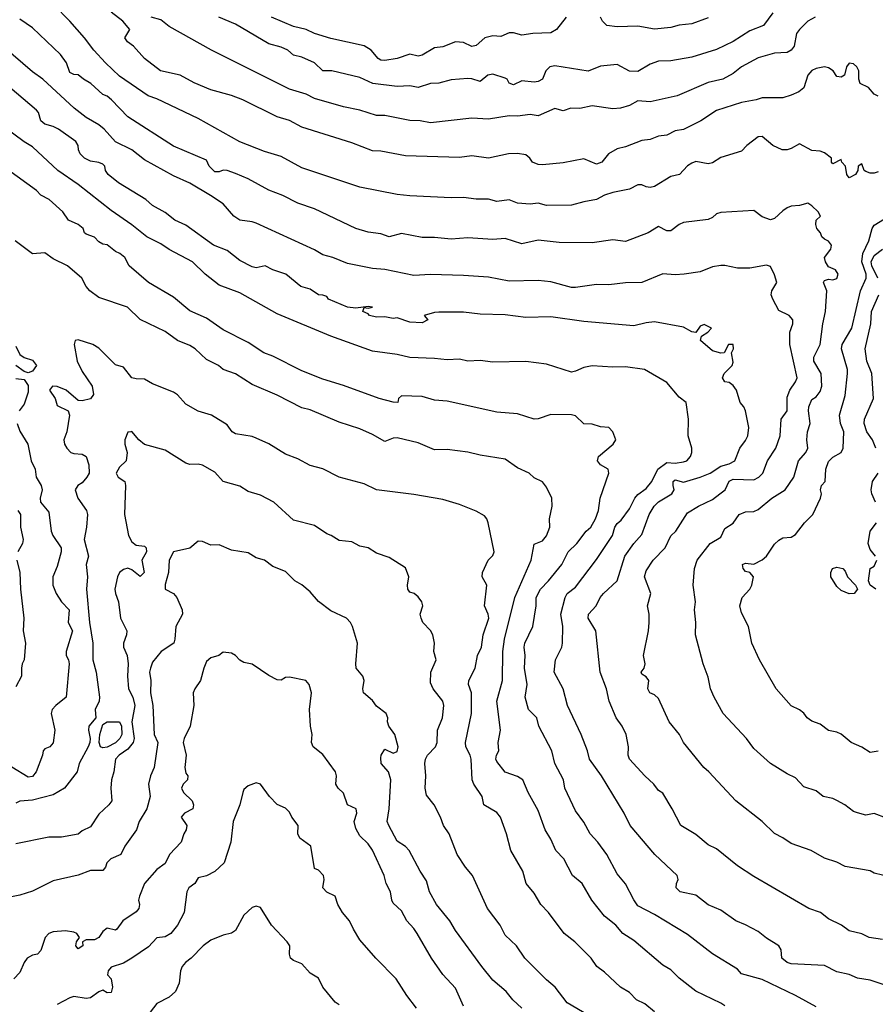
# Model space of a CAD drawing. Header units: metres. Extents: x -46681 to -43747, y -240911 to -237677.
# Tile 771 of 1056: x -45410 to -45306, y -238378 to -238259. Entities that reach past the tile are written whole.
import ezdxf

# ---------------------------------------------------------------- set-up
doc = ezdxf.new("R2010")
doc.units = ezdxf.units.M
doc.layers.add('CONTOUR_INDEX', color=1, linetype='Continuous')
doc.layers.add('CONTOUR_INTER', color=3, linetype='Continuous')

msp = doc.modelspace()

# ---------------------------------------------------------------- linework, layer by layer
at = {"layer": 'CONTOUR_INDEX'}
for points, elevation in [([(-45343.72, -238258.52), (-45344.9, -238260.02), (-45345.6, -238260.43), (-45347.77, -238260.52), (-45349.1, -238260.7), (-45350.1, -238260.41), (-45350.6, -238260.41), (-45351.6, -238260.85), (-45352.6, -238260.79), (-45353.54, -238261.02), (-45354.6, -238261.96), (-45355.1, -238262.05), (-45356.1, -238261.58), (-45357.1, -238261.52), (-45358.6, -238262.1), (-45359.6, -238262.24), (-45361.1, -238263.12), (-45361.6, -238263.23), (-45362.6, -238263.01), (-45364.1, -238263.5), (-45365.6, -238263.77), (-45366.1, -238263.71), (-45366.41, -238263.52), (-45367.25, -238262.52), (-45368.1, -238261.97), (-45372.1, -238261.12), (-45374.1, -238260.52), (-45375.1, -238260.01), (-45376.6, -238259.67), (-45379.27, -238258.52)], 85), ([(-45326.6, -238258.6), (-45328.6, -238259.32), (-45330.1, -238259.48), (-45331.1, -238259.79), (-45333.1, -238259.99), (-45335.1, -238259.62), (-45337.6, -238259.7), (-45338.85, -238259.52), (-45339.34, -238259.02), (-45339.61, -238258.52)], 85), ([(-45305.1, -238355.13), (-45306.6, -238354.57), (-45307.6, -238354.78), (-45308.6, -238354.5), (-45309.1, -238354.31), (-45310.13, -238353.52), (-45311.1, -238352.98), (-45311.6, -238352.74), (-45312.74, -238352.52), (-45313.6, -238351.84), (-45315.1, -238351.34), (-45316.1, -238350.26), (-45317.1, -238349.78), (-45319.09, -238348.52), (-45321.1, -238346.72), (-45321.98, -238345.52), (-45324.79, -238342.52), (-45325.9, -238340.52), (-45326.32, -238339.52), (-45326.6, -238338.11), (-45327.21, -238336.52), (-45328.14, -238333.02), (-45328.11, -238331.52), (-45328.26, -238330.02), (-45328.16, -238329.02), (-45328.44, -238327.02), (-45328.25, -238325.02), (-45327.95, -238324.02), (-45326.36, -238322.02), (-45325.1, -238321.23), (-45324.6, -238320.19), (-45323.6, -238319.54), (-45322.87, -238318.52), (-45322.1, -238318.19), (-45321.1, -238318.14), (-45320.6, -238317.89), (-45318.94, -238316.52), (-45317.33, -238315.52), (-45316.29, -238314.02), (-45315.72, -238312.02), (-45314.83, -238311.02), (-45314.6, -238310.52), (-45314.71, -238309.52), (-45314.62, -238308.52), (-45314.33, -238307.52), (-45314.52, -238306.02), (-45314.46, -238305.52), (-45314.1, -238304.65), (-45313.6, -238304.31), (-45313.1, -238303.69), (-45312.93, -238303.02), (-45312.98, -238301.52), (-45313.89, -238300.02), (-45313.87, -238299.52), (-45313.11, -238298.02), (-45312.8, -238295.52), (-45312.45, -238294.02), (-45312.31, -238291.52), (-45312.7, -238290.52), (-45312.6, -238290.29), (-45312.1, -238290.13), (-45311.6, -238290.22), (-45311.1, -238290.05), (-45310.94, -238289.52), (-45311.25, -238289.02), (-45312.1, -238288.65), (-45312.46, -238288.02), (-45312.61, -238287.52), (-45311.82, -238286.52), (-45311.74, -238286.02), (-45312.1, -238285.55), (-45312.6, -238285.32), (-45312.9, -238285.02), (-45313.09, -238284.52), (-45313.53, -238284.02), (-45313.65, -238283.52), (-45313.6, -238283.02), (-45313.08, -238282.52), (-45313.35, -238282.02), (-45314.1, -238281.29), (-45314.6, -238280.96), (-45315.6, -238281.23), (-45316.6, -238281.34), (-45317.1, -238281.53), (-45317.6, -238281.89), (-45318.6, -238282.82), (-45319.1, -238282.97), (-45320.1, -238282.6), (-45321.1, -238281.86), (-45325.1, -238282.08), (-45325.6, -238282.23), (-45326.1, -238282.69), (-45326.6, -238282.95), (-45329.6, -238283.3), (-45330.1, -238283.53), (-45331.1, -238284.3), (-45331.6, -238284.31), (-45332.6, -238283.78), (-45333.87, -238284.52), (-45336.6, -238285.57), (-45338.1, -238285.38), (-45340.6, -238285.73), (-45344.6, -238285.71), (-45347.1, -238285.41), (-45349.1, -238285.86), (-45351.1, -238285.24), (-45352.6, -238285.33), (-45355.6, -238285.13), (-45357.6, -238285.29), (-45359.6, -238285.09), (-45361.1, -238285.12), (-45363.6, -238284.64), (-45365.1, -238285.02), (-45366.1, -238284.66), (-45367.6, -238284.47), (-45369.1, -238284.02), (-45374.1, -238281.63), (-45376.1, -238280.97), (-45377.89, -238280.02), (-45379.6, -238279.4), (-45382.08, -238278.02), (-45383.6, -238277.39), (-45384.6, -238277.02), (-45385.1, -238276.99), (-45385.6, -238277.19), (-45386.1, -238277.2), (-45386.77, -238276.52), (-45387.1, -238275.78), (-45391.1, -238274.07), (-45396.6, -238270.55), (-45398.55, -238268.52), (-45399.1, -238268.07), (-45399.6, -238267.87), (-45401.04, -238266.52), (-45401.93, -238266.02), (-45402.6, -238265.47), (-45403.1, -238265.45), (-45403.6, -238265.19), (-45404, -238264.02), (-45404.7, -238263.02), (-45408.1, -238259.81), (-45409.6, -238258.79)], 80), ([(-45324.6, -238377.77), (-45325.1, -238377.42), (-45328.1, -238375.99), (-45330.1, -238374.44), (-45331.1, -238373.41), (-45332.1, -238372.85), (-45335.6, -238369.88), (-45336.91, -238369.02), (-45337.74, -238368.02), (-45339.1, -238366.96), (-45340.65, -238365.02), (-45341.83, -238363.02), (-45342.96, -238362.02), (-45344.01, -238360.02), (-45344.98, -238359.02), (-45345.6, -238357.65), (-45346.27, -238356.52), (-45347.1, -238354.2), (-45348.34, -238352.02), (-45348.97, -238350.52), (-45349.6, -238350.11), (-45351.1, -238349.57), (-45352.1, -238348.31), (-45352.23, -238348.02), (-45352.15, -238347.52), (-45351.85, -238347.02), (-45351.92, -238346.02), (-45351.65, -238344.52), (-45352.11, -238341.02), (-45351.41, -238338.52), (-45351.37, -238335.02), (-45351.18, -238333.52), (-45349.91, -238328.52), (-45347.97, -238324.02), (-45347.6, -238322.07), (-45346.6, -238321.69), (-45346.1, -238321.09), (-45345.7, -238320.02), (-45345.76, -238319.02), (-45345.42, -238317.52), (-45345.48, -238316.52), (-45346.1, -238315.23), (-45346.6, -238314.57), (-45347.6, -238314.1), (-45348.22, -238313.52), (-45349.6, -238312.87), (-45351.1, -238311.82), (-45354.1, -238311.37), (-45355.6, -238310.98), (-45358.1, -238310.67), (-45359.6, -238310.71), (-45361.6, -238309.85), (-45364.1, -238309.27), (-45364.6, -238309.29), (-45365.6, -238309.69), (-45367.1, -238308.84), (-45368.6, -238308.18), (-45371.1, -238307.39), (-45374.6, -238305.89), (-45375.6, -238305.66), (-45378.6, -238304.12), (-45381.6, -238302.83), (-45383.6, -238301.55), (-45385.09, -238301.02), (-45385.66, -238300.52), (-45387.1, -238299.81), (-45388.48, -238298.52), (-45389.1, -238298.13), (-45390.6, -238297.53), (-45392.1, -238296.42), (-45395.1, -238295.01), (-45396.63, -238293.52), (-45400.1, -238292.35), (-45401.17, -238291.52), (-45401.6, -238291.02), (-45402.14, -238290.02), (-45403.86, -238288.52), (-45405.6, -238287.69), (-45406.6, -238286.96), (-45408.1, -238287.09), (-45410.17, -238285.52)], 75), ([(-45410.1, -238298.2), (-45409.6, -238299.2), (-45409.1, -238299.57), (-45408.1, -238299.89), (-45407.62, -238300.52), (-45408.1, -238301.21), (-45408.6, -238301.42), (-45409.1, -238301.25), (-45410.1, -238300.52)], 75), ([(-45410.1, -238302.11), (-45409.1, -238302.24), (-45408.6, -238302.94), (-45408.6, -238303.75), (-45409.1, -238305.19), (-45409.69, -238306.02)], 75), ([(-45409.92, -238307.52), (-45409.6, -238308.45), (-45408.64, -238310.02), (-45408.25, -238312.02), (-45407.76, -238313.02), (-45407.64, -238314.02), (-45407.06, -238315.02), (-45406.93, -238315.52), (-45407.17, -238316.52), (-45407.13, -238317.02), (-45406.1, -238318.22), (-45405.83, -238320.52), (-45405.63, -238321.02), (-45404.63, -238322.52), (-45404.63, -238323.02), (-45405.1, -238324.78), (-45405.63, -238326.02), (-45405.65, -238327.02), (-45405.24, -238328.02), (-45404.61, -238329.02), (-45403.68, -238330.02), (-45403.77, -238331.52), (-45403.27, -238332.52), (-45404.03, -238335.02), (-45404.02, -238335.52), (-45403.74, -238336.02), (-45403.66, -238336.52), (-45404.03, -238340.52), (-45405.28, -238341.52), (-45405.7, -238342.02), (-45405.84, -238342.52), (-45405.39, -238344.52), (-45405.6, -238346.05), (-45405.99, -238346.52), (-45406.6, -238346.75), (-45406.81, -238347.02), (-45406.87, -238347.52), (-45407.66, -238349.52), (-45408.1, -238350.09), (-45408.6, -238350.19), (-45410.6, -238348.98)], 75), ([(-45361.77, -238378.02), (-45362.97, -238376.52), (-45364.22, -238374.52), (-45366.68, -238372.02), (-45368.6, -238369.78), (-45369.4, -238368.52), (-45369.85, -238367.52), (-45370.71, -238366.52), (-45371.27, -238365.52), (-45371.6, -238364.52), (-45372.6, -238364.05), (-45373.08, -238363.52), (-45372.9, -238362.52), (-45372.98, -238362.02), (-45373.6, -238361.41), (-45374.1, -238361.18), (-45374.53, -238358.52), (-45375.86, -238357.52), (-45376.1, -238357.02), (-45376.05, -238356.02), (-45376.8, -238355.02), (-45377.1, -238354.42), (-45377.6, -238353.9), (-45378.6, -238353.47), (-45379.53, -238352.52), (-45380.59, -238351.02), (-45381.1, -238350.88), (-45382.1, -238351.24), (-45382.6, -238351.68), (-45382.73, -238352.02), (-45383.07, -238353.52), (-45383.88, -238355.52), (-45384.17, -238358.02), (-45384.96, -238360.52), (-45386.1, -238361.54), (-45387.1, -238362.08), (-45388.1, -238362.33), (-45388.51, -238363.02), (-45389.22, -238363.52), (-45389.47, -238364.02), (-45389.79, -238366.52), (-45390.6, -238368.02), (-45391.39, -238369.02), (-45392.1, -238369.43), (-45393.1, -238369.55), (-45394.1, -238370.63), (-45396.1, -238372.02), (-45397.1, -238372.61), (-45398.6, -238373.09), (-45398.97, -238373.52), (-45399.03, -238374.02), (-45398.59, -238374.52), (-45398.44, -238375.52), (-45398.6, -238376.13), (-45399.1, -238376.2), (-45399.6, -238375.86), (-45400.1, -238376.06), (-45401.1, -238376.79), (-45401.6, -238376.88), (-45403.1, -238376.65), (-45403.6, -238376.78), (-45405.1, -238377.58)], 70)]:
    msp.add_lwpolyline(points, dxfattribs=dict(at, elevation=elevation))
at = {"layer": 'CONTOUR_INTER'}
for points, elevation in [([(-45306.1, -238277.18), (-45306.6, -238277.35), (-45307.1, -238277.33), (-45307.6, -238277.13), (-45307.8, -238277.02), (-45308.1, -238276.23), (-45308.55, -238276.52), (-45308.59, -238277.02), (-45308.85, -238277.52), (-45309.6, -238277.9), (-45309.9, -238277.52), (-45310.06, -238276.52), (-45310.5, -238276.02), (-45310.6, -238275.69), (-45311.6, -238276.2), (-45311.73, -238276.02), (-45311.76, -238275.52), (-45312.6, -238274.89), (-45313.1, -238274.69), (-45314.1, -238274.61), (-45315.6, -238273.79), (-45316.6, -238274.37), (-45317.1, -238274.54), (-45317.68, -238274.52), (-45318.8, -238274.02), (-45320.1, -238272.94), (-45320.6, -238272.97), (-45321.94, -238274.02), (-45322.6, -238274.69), (-45325.1, -238275.47), (-45326.1, -238276.08), (-45326.6, -238276.23), (-45328.1, -238275.92), (-45328.6, -238276.14), (-45329.1, -238276.48), (-45330.09, -238277.52), (-45331.1, -238277.76), (-45333.1, -238278.95), (-45333.6, -238279.07), (-45334.1, -238279.01), (-45334.6, -238278.75), (-45335.1, -238278.75), (-45336.1, -238279.28), (-45338.1, -238279.68), (-45339.1, -238280), (-45340.1, -238280.54), (-45341.6, -238280.79), (-45343.1, -238281.19), (-45346.1, -238281.26), (-45347.1, -238280.97), (-45348.1, -238281.1), (-45349.6, -238280.96), (-45350.6, -238280.58), (-45352.1, -238280.76), (-45353.1, -238280.49), (-45354.6, -238280.48), (-45356.1, -238280.26), (-45357.6, -238280.32), (-45362.6, -238280.08), (-45364.1, -238279.91), (-45368.6, -238279.03), (-45375.6, -238276.69), (-45378.1, -238275.33), (-45380.1, -238274.72), (-45383.1, -238273.55), (-45388.1, -238270.76), (-45393.1, -238268.39), (-45394.16, -238268.02), (-45397.6, -238265.63), (-45399.3, -238264.02), (-45400.71, -238262.52), (-45401.82, -238261.02), (-45403.57, -238259.02), (-45405.54, -238257.02)], 81), ([(-45306.1, -238268.07), (-45306.6, -238267.81), (-45307.3, -238267.02), (-45308.27, -238266.52), (-45308.47, -238266.02), (-45308.47, -238265.02), (-45308.7, -238264.52), (-45309.1, -238264.15), (-45309.6, -238264.07), (-45309.94, -238264.52), (-45310.19, -238265.52), (-45310.6, -238265.77), (-45311.1, -238265.7), (-45311.55, -238265.02), (-45312.1, -238264.66), (-45312.6, -238264.53), (-45313.6, -238264.74), (-45314.1, -238264.97), (-45314.58, -238265.52), (-45315.1, -238267.05), (-45315.69, -238267.52), (-45316.6, -238267.95), (-45317.6, -238268.25), (-45320.1, -238268.25), (-45320.83, -238268.52), (-45322.6, -238268.84), (-45325.6, -238269.78), (-45327.49, -238271.02), (-45329.6, -238272.07), (-45330.6, -238272.25), (-45331.6, -238272.75), (-45332.6, -238272.9), (-45333.6, -238273.27), (-45334.6, -238273.4), (-45336.6, -238274.18), (-45337.6, -238274.42), (-45338.62, -238275.02), (-45339.43, -238276.02), (-45340.1, -238276.26), (-45341.6, -238275.62), (-45344.1, -238276.09), (-45346.6, -238276.33), (-45347.1, -238276.28), (-45347.8, -238276.02), (-45348.12, -238275.52), (-45348.6, -238275.14), (-45349.6, -238274.96), (-45350.69, -238275.02), (-45353.1, -238275.55), (-45355.1, -238275.27), (-45356.6, -238275.46), (-45363.1, -238275.27), (-45366.1, -238274.68), (-45367.1, -238274.65), (-45369.6, -238273.7), (-45375.6, -238271.78), (-45377.1, -238270.98), (-45378.6, -238270.55), (-45382.72, -238268.52), (-45384.1, -238267.99), (-45386.6, -238267.29), (-45388.6, -238266.45), (-45390.28, -238265.52), (-45392.65, -238265.02), (-45394.57, -238263.52), (-45395.91, -238262.02), (-45396.62, -238261.52), (-45396.97, -238261.02), (-45396.37, -238260.02), (-45397.18, -238259.02), (-45398.6, -238257.91)], 82), ([(-45313.7, -238258.52), (-45314.6, -238259.02), (-45315.6, -238260.02), (-45315.97, -238260.52), (-45316.24, -238262.02), (-45316.59, -238262.52), (-45317.1, -238262.79), (-45318.6, -238262.86), (-45320.6, -238263.42), (-45322.6, -238264.54), (-45323.6, -238265.34), (-45324.86, -238266.02), (-45326.6, -238266.41), (-45330.35, -238268.02), (-45333.6, -238268.75), (-45335.1, -238268.61), (-45336.1, -238269.2), (-45337.19, -238269.52), (-45338.1, -238269.58), (-45340.6, -238269.21), (-45342.1, -238269.56), (-45343.19, -238269.52), (-45344.1, -238269.81), (-45345.1, -238269.55), (-45347.1, -238270.44), (-45348.1, -238270.29), (-45349.6, -238270.47), (-45350.6, -238270.42), (-45353.1, -238270.82), (-45355.1, -238270.7), (-45360.1, -238271.29), (-45361.36, -238271.02), (-45362.6, -238270.98), (-45365.6, -238270.4), (-45366.6, -238270.39), (-45368.6, -238269.73), (-45370.6, -238269.33), (-45374.1, -238268.36), (-45375.1, -238267.83), (-45377.1, -238267.23), (-45386.5, -238262.52), (-45391.6, -238259.67), (-45392.6, -238258.87), (-45393.76, -238258.52)], 83), ([(-45318.84, -238258.02), (-45319.94, -238259.52), (-45321.6, -238260.2), (-45323.6, -238261.48), (-45325.6, -238262.44), (-45328.6, -238263.34), (-45331.1, -238263.8), (-45332.6, -238263.85), (-45333.6, -238264.19), (-45335.1, -238265.07), (-45336.1, -238265.05), (-45337.6, -238264.26), (-45339.6, -238264.45), (-45341.1, -238265.04), (-45345.1, -238264.4), (-45345.71, -238264.52), (-45346.18, -238265.02), (-45346.58, -238266.02), (-45347.1, -238266.29), (-45347.6, -238266.36), (-45349.1, -238266.23), (-45350.1, -238266.71), (-45350.6, -238266.5), (-45350.87, -238266.02), (-45351.1, -238265.87), (-45352.6, -238265.4), (-45353.2, -238265.52), (-45354.1, -238266.3), (-45355.1, -238265.97), (-45355.6, -238265.94), (-45357.6, -238266.09), (-45359.1, -238266.5), (-45360.1, -238266.55), (-45361.6, -238267.02), (-45362.6, -238266.8), (-45364.1, -238266.91), (-45367.06, -238266.52), (-45368.6, -238265.81), (-45372, -238265.02), (-45373.1, -238265), (-45374.07, -238264.02), (-45375.6, -238263.35), (-45376.6, -238263.1), (-45377.31, -238262.52), (-45378.1, -238262.16), (-45379.6, -238261.75), (-45383.6, -238259.37), (-45385.64, -238258.52)], 84), ([(-45304.6, -238362.25), (-45306.6, -238361.74), (-45307.1, -238361.48), (-45310.1, -238360.94), (-45311.1, -238360.42), (-45312.6, -238359.96), (-45314.19, -238359.02), (-45316.6, -238358.2), (-45317.6, -238357.49), (-45318.6, -238356.98), (-45320.1, -238355.52), (-45323.29, -238353.02), (-45326.55, -238349.52), (-45327.15, -238349.02), (-45329.58, -238346.02), (-45330.07, -238345.02), (-45331.3, -238343.52), (-45332.6, -238340.69), (-45333.1, -238340.27), (-45333.64, -238340.02), (-45333.91, -238339.52), (-45333.76, -238338.52), (-45334.1, -238338.09), (-45334.6, -238337.78), (-45334.69, -238337.52), (-45334.33, -238337.02), (-45334.23, -238336.52), (-45334.41, -238335.52), (-45333.8, -238332.52), (-45333.73, -238331.52), (-45333.74, -238330.52), (-45333.93, -238329.52), (-45333.52, -238328.02), (-45334.31, -238326.02), (-45334.1, -238325.28), (-45333.23, -238324.02), (-45331.82, -238322.52), (-45331.1, -238321.07), (-45330.5, -238320.52), (-45329.1, -238318.32), (-45327.8, -238317.52), (-45326.1, -238316.7), (-45325.2, -238316.02), (-45324.58, -238315.52), (-45324.1, -238314.48), (-45323.6, -238314.26), (-45321.1, -238314.34), (-45320.5, -238314.02), (-45320.02, -238313.52), (-45319.48, -238312.02), (-45318.47, -238310.52), (-45317.95, -238309.02), (-45317.8, -238307.02), (-45317.11, -238306.02), (-45317.1, -238304.34), (-45316.76, -238303.52), (-45316.08, -238302.52), (-45315.9, -238302.02), (-45316.76, -238298.02), (-45316.76, -238296.52), (-45316.39, -238295.52), (-45316.4, -238295.02), (-45316.87, -238294.52), (-45318.1, -238293.89), (-45318.82, -238292.52), (-45319.01, -238292.02), (-45318.94, -238291.52), (-45318.33, -238290.52), (-45318.6, -238289.6), (-45319.1, -238288.61), (-45319.6, -238288.45), (-45321.6, -238288.82), (-45323.1, -238288.79), (-45324.6, -238288.46), (-45325.1, -238288.47), (-45326.1, -238288.62), (-45327.6, -238289.23), (-45329.51, -238289.52), (-45330.6, -238289.6), (-45332.1, -238289.5), (-45334.6, -238290.53), (-45336.6, -238290.55), (-45338.6, -238290.83), (-45340.1, -238290.78), (-45342.6, -238291.14), (-45343.1, -238291.12), (-45345.6, -238290.46), (-45347.1, -238290.28), (-45350.6, -238290.35), (-45353.1, -238289.9), (-45356.1, -238289.67), (-45360.1, -238289.57), (-45362.1, -238289.67), (-45365.6, -238288.95), (-45367.1, -238288.83), (-45370.1, -238288.24), (-45371.88, -238287.52), (-45373.1, -238287.18), (-45374.1, -238286.59), (-45381.1, -238283.39), (-45381.6, -238283.21), (-45383.1, -238283.01), (-45383.81, -238282.52), (-45385.1, -238281.06), (-45386.63, -238280.02), (-45389.1, -238278.57), (-45391.1, -238277.65), (-45394.6, -238275.72), (-45396.1, -238274.53), (-45398.1, -238273.58), (-45399.43, -238272.02), (-45400.1, -238271.5), (-45401.6, -238270.65), (-45403.07, -238269.52), (-45406.85, -238266.02), (-45408.1, -238265.14), (-45411.6, -238262.1)], 79), ([(-45305.6, -238369.74), (-45307.19, -238369.52), (-45308.1, -238369.06), (-45309.6, -238368.7), (-45310.56, -238368.02), (-45312.1, -238367.26), (-45313.09, -238366.52), (-45314.48, -238366.02), (-45321.1, -238362.15), (-45323.1, -238360.87), (-45325.6, -238358.81), (-45326.6, -238358.33), (-45328.1, -238357.09), (-45329.93, -238356.02), (-45330.95, -238354.02), (-45332.1, -238352.13), (-45332.6, -238351.79), (-45333.17, -238351.02), (-45334.27, -238350.02), (-45336.1, -238348), (-45336.25, -238347.52), (-45336.24, -238346.52), (-45336.49, -238345.02), (-45336.98, -238344.02), (-45337.73, -238343.02), (-45338.56, -238341.02), (-45338.87, -238339.52), (-45339.63, -238337.52), (-45340.16, -238332.52), (-45341.1, -238331.02), (-45341.03, -238330.52), (-45340.11, -238329.52), (-45339.64, -238328.52), (-45339.23, -238328.02), (-45337.61, -238326.52), (-45336.68, -238323.52), (-45335.6, -238321.99), (-45334.6, -238320.91), (-45333.73, -238318.52), (-45333.12, -238317.52), (-45332.6, -238316.99), (-45330.98, -238316.02), (-45330.71, -238315.52), (-45330.85, -238315.02), (-45330.82, -238314.52), (-45330.6, -238314.33), (-45329.6, -238314.61), (-45327.6, -238314.02), (-45326.36, -238313.52), (-45325.1, -238312.69), (-45324.1, -238312.4), (-45323.4, -238312.02), (-45322.8, -238310.52), (-45322.1, -238309.57), (-45321.84, -238309.02), (-45321.73, -238308.02), (-45322.12, -238306.02), (-45322.33, -238305.52), (-45322.74, -238305.02), (-45323.21, -238303.52), (-45323.6, -238302.97), (-45324.1, -238302.58), (-45324.6, -238302.49), (-45324.87, -238302.02), (-45324.67, -238301.52), (-45323.74, -238300.52), (-45323.6, -238300.14), (-45323.82, -238299.02), (-45323.55, -238298.52), (-45323.6, -238298.02), (-45324.15, -238298.02), (-45324.67, -238299.02), (-45325.1, -238299.07), (-45326.1, -238298.76), (-45327.53, -238297.52), (-45327.41, -238297.02), (-45326.64, -238296.52), (-45326.22, -238296.02), (-45327.1, -238295.6), (-45327.6, -238295.79), (-45328.1, -238296.57), (-45328.6, -238296.47), (-45329.6, -238295.93), (-45333.1, -238295.29), (-45334.1, -238295.39), (-45335.6, -238295.77), (-45341.6, -238295.24), (-45345.6, -238294.67), (-45348.6, -238294.73), (-45351.1, -238294.43), (-45354.1, -238294.33), (-45356.1, -238294.11), (-45359.1, -238294.11), (-45359.6, -238294.13), (-45360.86, -238294.52), (-45360.41, -238295.02), (-45361.1, -238295.4), (-45362.6, -238295.31), (-45364.1, -238294.81), (-45364.6, -238294.86), (-45365.6, -238294.65), (-45366.6, -238294.72), (-45367.44, -238294.52), (-45367.6, -238294.31), (-45368.26, -238294.02), (-45368.1, -238293.56), (-45367.6, -238293.64), (-45367.09, -238293.52), (-45367.6, -238293.44), (-45369.1, -238293.61), (-45370.1, -238293.49), (-45372.4, -238292.52), (-45372.6, -238292.23), (-45373.1, -238292.04), (-45373.61, -238292.02), (-45374.6, -238291.35), (-45375.75, -238291.02), (-45377.55, -238289.52), (-45379.1, -238289), (-45380.04, -238288.52), (-45381.1, -238288.75), (-45381.6, -238288.62), (-45383.1, -238287.88), (-45384.6, -238286.66), (-45386.27, -238286.02), (-45389.6, -238283.6), (-45390.92, -238283.02), (-45392.1, -238282.1), (-45393.6, -238281.25), (-45394.43, -238280.52), (-45397.72, -238278.52), (-45398.98, -238277.52), (-45399.27, -238277.02), (-45399.36, -238276.52), (-45399.6, -238276.26), (-45400.1, -238276.05), (-45401.1, -238275.89), (-45401.81, -238275.52), (-45402.34, -238275.02), (-45402.55, -238274.52), (-45402.58, -238274.02), (-45402.86, -238273.52), (-45404.96, -238272.02), (-45405.6, -238271.7), (-45406.6, -238271.44), (-45407.09, -238271.02), (-45407.37, -238270.02), (-45407.6, -238269.74), (-45410.81, -238267.02)], 78), ([(-45303.6, -238375.82), (-45307.1, -238374.65), (-45308.6, -238374.41), (-45309.6, -238373.96), (-45311.1, -238373.67), (-45312.6, -238372.89), (-45316.6, -238372.68), (-45317.1, -238372.52), (-45317.73, -238372.02), (-45317.82, -238371.02), (-45318.1, -238370.52), (-45319.6, -238369.61), (-45320.6, -238368.81), (-45322.1, -238367.97), (-45323.27, -238367.52), (-45325.1, -238366.22), (-45326.6, -238365.56), (-45328.1, -238364.4), (-45329.99, -238364.02), (-45330.49, -238363.52), (-45330.44, -238363.02), (-45330.23, -238362.52), (-45330.37, -238362.02), (-45333.04, -238359.52), (-45336.01, -238356.02), (-45336.76, -238354.52), (-45339.48, -238350.02), (-45340.91, -238348.02), (-45341.16, -238347.02), (-45341.95, -238345.02), (-45343.57, -238341.52), (-45344.12, -238339.52), (-45345.18, -238337.52), (-45345.01, -238336.02), (-45344.28, -238334.52), (-45344.19, -238334.02), (-45344.13, -238332.02), (-45344.38, -238330.52), (-45343.88, -238328.52), (-45343.63, -238328.02), (-45342.6, -238327.28), (-45340.1, -238323.93), (-45338.15, -238321.02), (-45337.87, -238320.02), (-45337.6, -238319.6), (-45337.1, -238319.2), (-45336.1, -238317.83), (-45335.46, -238316.52), (-45335.1, -238316.08), (-45334.1, -238315.37), (-45333.43, -238314.52), (-45332.67, -238313.02), (-45331.6, -238312.22), (-45330.6, -238312.3), (-45329.6, -238312.17), (-45329.2, -238312.02), (-45328.75, -238311.52), (-45328.57, -238311.02), (-45328.58, -238310.52), (-45329.03, -238309.02), (-45328.97, -238307.02), (-45329.26, -238305.02), (-45330.1, -238304.36), (-45331.6, -238302.58), (-45334.28, -238301.02), (-45336.6, -238300.7), (-45338.1, -238300.74), (-45340.6, -238300.58), (-45341.6, -238300.77), (-45342.6, -238301.24), (-45343.1, -238301.34), (-45346.1, -238300.37), (-45348.6, -238300.07), (-45352.6, -238300.15), (-45354.1, -238299.93), (-45355.6, -238300), (-45356.6, -238299.77), (-45358.1, -238299.87), (-45359.6, -238299.69), (-45362.6, -238299.56), (-45364.1, -238299.21), (-45367.1, -238298.81), (-45372.1, -238297), (-45378.6, -238294.29), (-45383.1, -238291.77), (-45385.6, -238290.87), (-45387.27, -238289.52), (-45388.78, -238288.02), (-45391.6, -238286.53), (-45392.6, -238285.85), (-45394.3, -238285.02), (-45396.1, -238283.57), (-45398.6, -238281.83), (-45402.6, -238278.73), (-45405.03, -238277.02), (-45408.1, -238274.17), (-45409.1, -238273.57), (-45411.6, -238271.72)], 77), ([(-45313.6, -238377.86), (-45316.1, -238376.5), (-45320.1, -238374.59), (-45322.6, -238373.89), (-45323.1, -238373.35), (-45326.1, -238371.47), (-45329.1, -238369.16), (-45333.1, -238366.73), (-45335.1, -238365.68), (-45335.6, -238364.97), (-45336.6, -238363.06), (-45337.6, -238361.84), (-45338.84, -238359.52), (-45339.94, -238358.02), (-45340.86, -238357.02), (-45341.6, -238355.61), (-45342.6, -238354.23), (-45343.91, -238351.52), (-45344.08, -238350.52), (-45345.09, -238348.52), (-45345.48, -238347.02), (-45347.03, -238344.02), (-45347.26, -238343.02), (-45348.28, -238342.02), (-45348.67, -238340.52), (-45348.45, -238339.02), (-45348.78, -238337.02), (-45348.69, -238335.52), (-45348.81, -238334.52), (-45348.73, -238334.02), (-45347.74, -238332.02), (-45347.37, -238329.52), (-45347.37, -238328.52), (-45346.85, -238327.52), (-45345.86, -238326.52), (-45344.26, -238324.52), (-45343.5, -238323.02), (-45342.47, -238322.02), (-45341.33, -238320.52), (-45340.78, -238320.02), (-45340.22, -238319.02), (-45339.85, -238318.02), (-45339.63, -238316.52), (-45338.61, -238313.52), (-45338.69, -238313.02), (-45339.6, -238312.51), (-45339.95, -238312.02), (-45339.85, -238311.52), (-45338.06, -238310.02), (-45337.77, -238309.52), (-45338.1, -238308.53), (-45338.6, -238308.02), (-45339.6, -238307.94), (-45340.6, -238307.6), (-45341.6, -238307.56), (-45342.6, -238306.59), (-45343.1, -238306.48), (-45345.6, -238306.44), (-45347.1, -238306.97), (-45347.6, -238307.01), (-45349.6, -238306.37), (-45352.1, -238306.16), (-45358.1, -238304.84), (-45359.6, -238304.73), (-45361.1, -238304.28), (-45363.6, -238304.2), (-45363.94, -238304.52), (-45364.05, -238305.02), (-45364.6, -238304.96), (-45366.3, -238304.52), (-45370.6, -238302.94), (-45373.1, -238302.19), (-45375.6, -238301.17), (-45379.1, -238299.42), (-45380.19, -238299.02), (-45382.1, -238297.77), (-45385.1, -238296.25), (-45387.1, -238294.83), (-45389.1, -238293.93), (-45391.1, -238292.31), (-45394.1, -238290.52), (-45396.44, -238288.52), (-45396.97, -238287.52), (-45397.55, -238287.02), (-45398.1, -238286.8), (-45399.1, -238286), (-45399.6, -238285.92), (-45400.1, -238285.61), (-45400.6, -238285.07), (-45401.6, -238284.7), (-45401.8, -238284.52), (-45401.96, -238284.02), (-45402.6, -238283.52), (-45403.73, -238283.02), (-45404.43, -238282.02), (-45406.06, -238280.52), (-45407.1, -238279.98), (-45407.6, -238279.45), (-45411.1, -238276.92)], 76), ([(-45306.1, -238347.04), (-45307.1, -238347.2), (-45308.1, -238346.57), (-45309.38, -238346.02), (-45310.6, -238345), (-45311.1, -238344.74), (-45312.1, -238344.57), (-45313.1, -238343.79), (-45314.1, -238343.43), (-45314.69, -238343.02), (-45315.1, -238342.46), (-45315.6, -238342.08), (-45316.6, -238341.56), (-45318.4, -238339.52), (-45320.43, -238336.02), (-45321.37, -238334.02), (-45321.75, -238332.02), (-45322.6, -238330.37), (-45322.78, -238329.52), (-45322.5, -238328.52), (-45321.61, -238327.52), (-45321.37, -238327.02), (-45321.14, -238326.02), (-45321.6, -238325.52), (-45322.1, -238325.38), (-45322.4, -238325.02), (-45322.47, -238324.52), (-45322.1, -238324.37), (-45321.1, -238324.5), (-45320.1, -238323.98), (-45319.6, -238323.54), (-45318.6, -238322.1), (-45318.1, -238321.61), (-45317.6, -238321.34), (-45316.6, -238321.22), (-45316.1, -238320.93), (-45315, -238319.52), (-45313.99, -238318.52), (-45313.06, -238316.52), (-45312.97, -238316.02), (-45313.09, -238315.52), (-45312.96, -238315.02), (-45312.51, -238314.52), (-45312.44, -238313.02), (-45312.1, -238312.1), (-45311.6, -238311.6), (-45310.6, -238311.02), (-45310.34, -238310.52), (-45310.25, -238308.52), (-45310.65, -238307.52), (-45310.78, -238306.52), (-45310.1, -238304.17), (-45309.81, -238301.52), (-45309.83, -238301.02), (-45310.55, -238298.52), (-45310.47, -238298.02), (-45309.3, -238296.02), (-45308.24, -238291.52), (-45307.56, -238290.02), (-45307.58, -238289.52), (-45308.07, -238288.02), (-45307.97, -238287.02), (-45307.25, -238285.52), (-45306.84, -238284.02), (-45306.6, -238283.63), (-45304.85, -238282.52)], 81), ([(-45306.15, -238290.02), (-45306.87, -238288.52), (-45306.97, -238288.02), (-45306.6, -238287.26), (-45305.59, -238286.52)], 82), ([(-45306.4, -238310.52), (-45306.8, -238309.52), (-45307.49, -238308.52), (-45307.8, -238307.52), (-45307.76, -238307.02), (-45306.7, -238304.52), (-45306.9, -238301.52), (-45307.49, -238300.02), (-45307.67, -238298.52), (-45306.99, -238295.52), (-45306.91, -238294.02), (-45306.03, -238292.02)], 82), ([(-45333.1, -238378.47), (-45334.25, -238377.52), (-45335.27, -238377.02), (-45336.1, -238376.16), (-45337.17, -238375.52), (-45339.1, -238373.7), (-45340.05, -238373.02), (-45340.72, -238372.02), (-45342.69, -238370.02), (-45343.97, -238369.02), (-45345.87, -238366.52), (-45346.78, -238365.52), (-45347.6, -238364.16), (-45348.55, -238363.02), (-45348.97, -238361.52), (-45350.43, -238359.02), (-45350.94, -238357.02), (-45351.64, -238355.02), (-45352.1, -238354.45), (-45353.67, -238353.52), (-45353.87, -238352.52), (-45354.89, -238351.02), (-45355.06, -238350.52), (-45355.21, -238348.02), (-45355.32, -238347.52), (-45355.82, -238346.52), (-45355.89, -238346.02), (-45355.14, -238342.52), (-45355.17, -238340.02), (-45355.5, -238339.02), (-45355.46, -238338.52), (-45354.73, -238337.02), (-45354.43, -238335.52), (-45353.95, -238334.52), (-45353.73, -238333.02), (-45353.07, -238331.02), (-45353.13, -238330.52), (-45353.59, -238329.52), (-45353.29, -238327.02), (-45353.87, -238326.02), (-45353.84, -238325.52), (-45353.15, -238324.02), (-45352.6, -238323.47), (-45352.44, -238323.02), (-45353.13, -238319.52), (-45353.31, -238319.02), (-45353.6, -238318.67), (-45354.6, -238318.09), (-45356.6, -238317.3), (-45358.6, -238316.7), (-45362.1, -238316.09), (-45366.6, -238315.53), (-45368.1, -238314.81), (-45371.1, -238314.02), (-45373.1, -238313), (-45374.6, -238312.58), (-45376.1, -238311.8), (-45377.6, -238311.24), (-45379.6, -238310), (-45381.1, -238309.32), (-45381.6, -238309.12), (-45383.6, -238308.79), (-45384.03, -238308.52), (-45384.6, -238307.7), (-45386.5, -238306.52), (-45388.1, -238306.06), (-45389.6, -238305.19), (-45390.6, -238304.09), (-45391.1, -238303.77), (-45393.6, -238302.74), (-45394.6, -238302.19), (-45395.6, -238302.16), (-45396.1, -238302.02), (-45397.1, -238300.75), (-45398.1, -238300.46), (-45400.1, -238298.44), (-45400.83, -238298.02), (-45402.6, -238297.45), (-45402.93, -238297.52), (-45403.07, -238298.02), (-45402.72, -238300.02), (-45402.1, -238301.26), (-45400.88, -238303.02), (-45400.72, -238304.02), (-45401.1, -238304.54), (-45402.1, -238304.78), (-45402.6, -238304.74), (-45404.04, -238303.52), (-45405.1, -238303.06), (-45405.67, -238303.02), (-45406.05, -238303.52), (-45405.37, -238304.52), (-45405.1, -238305.38), (-45403.8, -238306.02), (-45403.63, -238306.52), (-45403.94, -238308.52), (-45404.32, -238309.52), (-45404.23, -238310.02), (-45403.95, -238310.52), (-45403.45, -238311.02), (-45403.1, -238311.17), (-45402.1, -238311.23), (-45401.6, -238311.52), (-45401.28, -238312.52), (-45401.27, -238313.52), (-45401.52, -238314.02), (-45402.1, -238314.69), (-45402.62, -238315.02), (-45402.96, -238315.52), (-45402.62, -238316.52), (-45401.56, -238318.02), (-45401.46, -238318.52), (-45401.57, -238320.02), (-45401.85, -238321.52), (-45401.34, -238323.52), (-45401.62, -238324.52), (-45401.46, -238326.02), (-45401.56, -238327.52), (-45401.21, -238331.52), (-45400.8, -238334.02), (-45400.82, -238336.02), (-45400.41, -238337.52), (-45400.01, -238340.52), (-45400.03, -238341.02), (-45400.55, -238342.02), (-45400.45, -238343.02), (-45401.29, -238344.02), (-45401.34, -238344.52), (-45401.15, -238345.52), (-45401.17, -238346.02), (-45401.36, -238346.52), (-45402.46, -238348.52), (-45402.69, -238349.52), (-45404.22, -238351.52), (-45405.6, -238352.3), (-45408.1, -238352.94), (-45409.6, -238353.09), (-45410.1, -238353.32)], 74), ([(-45341.1, -238378.89), (-45343.6, -238377.38), (-45345.05, -238375.52), (-45346.1, -238374.64), (-45348.72, -238372.02), (-45349.73, -238370.52), (-45351.1, -238369.22), (-45351.69, -238368.02), (-45353.21, -238366.02), (-45355.03, -238362.02), (-45355.88, -238361.02), (-45356.9, -238359.52), (-45357.86, -238357.02), (-45358.55, -238356.02), (-45358.9, -238355.02), (-45359.66, -238353.52), (-45360.6, -238352.37), (-45360.74, -238351.52), (-45360.67, -238350.02), (-45360.79, -238348.52), (-45360.69, -238348.02), (-45360.46, -238347.52), (-45359.5, -238346.52), (-45359.29, -238346.02), (-45359.27, -238344.52), (-45358.66, -238343.02), (-45358.49, -238341.52), (-45358.63, -238341.02), (-45359.78, -238339.52), (-45360.1, -238338.8), (-45360.04, -238337.52), (-45359.43, -238336.02), (-45359.71, -238335.02), (-45359.63, -238334.02), (-45359.82, -238333.02), (-45360.1, -238332.48), (-45361.04, -238331.52), (-45361.24, -238331.02), (-45361.36, -238330.52), (-45361.01, -238329.52), (-45361.16, -238329.02), (-45361.6, -238328.45), (-45362.08, -238328.02), (-45362.6, -238327.86), (-45362.83, -238327.52), (-45362.88, -238327.02), (-45362.72, -238326.02), (-45363.1, -238324.95), (-45365.1, -238323.68), (-45366.6, -238323.16), (-45367.6, -238322.51), (-45368.6, -238322.31), (-45369.6, -238321.79), (-45371.1, -238321.63), (-45372.06, -238321.02), (-45372.6, -238320.83), (-45374.1, -238319.84), (-45376.6, -238319.2), (-45379, -238317.02), (-45380.6, -238316.17), (-45382.1, -238315.74), (-45383.1, -238315.08), (-45385.1, -238314.53), (-45386.1, -238313.42), (-45387.6, -238312.57), (-45388.1, -238312.45), (-45389.1, -238312.49), (-45389.6, -238312.31), (-45392.1, -238310.73), (-45394.6, -238310.06), (-45395.25, -238309.52), (-45396.1, -238308.51), (-45396.23, -238308.52), (-45396.6, -238308.59), (-45396.95, -238309.52), (-45396.96, -238310.02), (-45396.69, -238311.02), (-45396.81, -238312.02), (-45397.6, -238312.79), (-45397.98, -238313.52), (-45397.77, -238314.02), (-45396.97, -238314.52), (-45396.87, -238315.02), (-45397.01, -238318.52), (-45396.53, -238321.02), (-45396.1, -238321.79), (-45395.6, -238322.21), (-45394.6, -238322.31), (-45394.4, -238322.52), (-45394.34, -238323.02), (-45394.91, -238324.02), (-45394.62, -238325.52), (-45395.1, -238326), (-45396.1, -238325.17), (-45396.6, -238324.99), (-45397.1, -238325.14), (-45397.58, -238325.52), (-45397.82, -238326.02), (-45398.16, -238327.52), (-45398.1, -238328.02), (-45397.73, -238329.02), (-45397.48, -238331.02), (-45396.71, -238332.52), (-45396.74, -238333.02), (-45397.1, -238334.02), (-45397.11, -238334.52), (-45396.69, -238335.52), (-45396.55, -238336.52), (-45396.64, -238338.02), (-45396.53, -238339.52), (-45395.97, -238340.52), (-45395.74, -238341.52), (-45396.12, -238343.52), (-45395.81, -238345.52), (-45395.93, -238346.02), (-45396.6, -238346.81), (-45397.62, -238347.52), (-45398.08, -238348.02), (-45398.29, -238349.52), (-45398.57, -238350.52), (-45398.65, -238351.52), (-45398.53, -238353.02), (-45398.88, -238353.52), (-45400.1, -238354.63), (-45401.1, -238356.16), (-45402.1, -238356.66), (-45402.6, -238357.06), (-45404.6, -238357.4), (-45406.1, -238357.43), (-45410.1, -238358.21)], 73), ([(-45306.45, -238317.02), (-45306.88, -238316.02), (-45306.95, -238315.52), (-45306.8, -238314.52), (-45306.11, -238313.52)], 82), ([(-45409.85, -238318.02), (-45409.53, -238318.52), (-45409.53, -238320.02), (-45409.21, -238321.52), (-45409.29, -238322.02), (-45409.85, -238323.02)], 76), ([(-45306.45, -238323.52), (-45307.1, -238322.74), (-45307.33, -238322.02), (-45307.1, -238320.52), (-45306.34, -238319.52)], 82), ([(-45349.07, -238378.02), (-45350.18, -238377.02), (-45350.98, -238376.02), (-45352.6, -238374.65), (-45353.89, -238373.02), (-45357.1, -238368.66), (-45357.78, -238367.52), (-45359.39, -238365.52), (-45360.2, -238364.02), (-45360.6, -238362.67), (-45361.36, -238361.52), (-45362.66, -238359.02), (-45363.1, -238358.55), (-45364.1, -238357.9), (-45365.13, -238356.02), (-45365.32, -238355.52), (-45365.09, -238354.02), (-45364.9, -238350.52), (-45365.16, -238349.52), (-45366.06, -238348.52), (-45366.1, -238347.85), (-45366.03, -238347.52), (-45365.6, -238346.82), (-45364.6, -238347.27), (-45364.1, -238347.09), (-45364.01, -238346.52), (-45364.4, -238345.02), (-45365.13, -238344.02), (-45365.29, -238343.52), (-45365.24, -238343.02), (-45365.46, -238342.52), (-45366.6, -238341.62), (-45367.1, -238340.93), (-45368.18, -238340.02), (-45368.26, -238339.52), (-45368.11, -238338.52), (-45368.27, -238338.02), (-45369.07, -238337.02), (-45369.12, -238336.52), (-45368.91, -238334.02), (-45369.49, -238332.02), (-45369.76, -238331.52), (-45370.22, -238331.02), (-45372.1, -238330.13), (-45373.6, -238329.01), (-45374.6, -238327.82), (-45375.6, -238326.97), (-45376.45, -238326.52), (-45377.6, -238325.37), (-45379.1, -238324.78), (-45380.1, -238324), (-45381.1, -238323.72), (-45382.1, -238323.13), (-45384.1, -238322.79), (-45385.6, -238322.18), (-45386.6, -238322.19), (-45387.6, -238321.75), (-45388.1, -238321.74), (-45389.1, -238322.55), (-45391.1, -238323), (-45391.59, -238324.02), (-45391.68, -238325.52), (-45392.1, -238326.95), (-45392.1, -238327.52), (-45391.1, -238328.04), (-45390.69, -238328.52), (-45390.04, -238330.02), (-45390.01, -238330.52), (-45390.82, -238332.02), (-45390.91, -238333.52), (-45391.06, -238334.02), (-45392.59, -238335.02), (-45393.6, -238336.32), (-45393.85, -238337.02), (-45393.97, -238337.52), (-45393.8, -238338.52), (-45393.85, -238340.02), (-45393.56, -238341.52), (-45393.43, -238345.02), (-45392.99, -238346.02), (-45393.4, -238349.02), (-45393.87, -238350.02), (-45394.11, -238351.02), (-45393.91, -238352.52), (-45394.31, -238354.02), (-45395.23, -238355.52), (-45395.55, -238356.52), (-45396.94, -238358.52), (-45397.42, -238359.52), (-45398.65, -238360.02), (-45399.13, -238360.52), (-45399.29, -238361.02), (-45399.6, -238361.42), (-45401.1, -238361.43), (-45402.6, -238362), (-45405.6, -238362.68), (-45408.1, -238363.93), (-45409.6, -238364.42), (-45412.1, -238364.91)], 72), ([(-45409.96, -238324.02), (-45409.62, -238325.52), (-45409.54, -238327.52), (-45409.15, -238331.02), (-45409.21, -238332.52), (-45408.93, -238334.02), (-45409.09, -238336.02), (-45409.34, -238336.52), (-45409.4, -238337.02), (-45409.41, -238338.02), (-45410.1, -238339.3)], 76), ([(-45311.62, -238325.02), (-45311.1, -238324.84), (-45310.38, -238325.02), (-45310.1, -238325.35), (-45309.81, -238326.02), (-45308.84, -238327.02), (-45308.61, -238327.52), (-45309.01, -238328.02), (-45309.6, -238328.09), (-45310.1, -238327.89), (-45310.6, -238327.66), (-45311.1, -238327.2), (-45311.83, -238326.02), (-45311.82, -238325.52), (-45311.62, -238325.02)], 82), ([(-45306.4, -238327.52), (-45307.09, -238327.02), (-45307.3, -238326.52), (-45307.1, -238325.02), (-45306.6, -238324.73), (-45306.29, -238324.02)], 82), ([(-45356.1, -238377.8), (-45357.1, -238375.62), (-45358.6, -238373.96), (-45359.98, -238372.02), (-45361.71, -238369.02), (-45362.1, -238368.42), (-45362.95, -238367.52), (-45363.6, -238366.32), (-45364.6, -238365.39), (-45364.78, -238365.02), (-45364.94, -238364.02), (-45365.43, -238363.02), (-45365.67, -238362.02), (-45367.1, -238359), (-45367.6, -238358.21), (-45368.6, -238357.27), (-45369.1, -238356.39), (-45369.32, -238355.52), (-45368.97, -238354.52), (-45369.05, -238354.02), (-45370.1, -238353.5), (-45370.6, -238352.13), (-45371.22, -238351.52), (-45371.52, -238351.02), (-45371.42, -238350.02), (-45371.57, -238349.52), (-45373.1, -238347.45), (-45374.23, -238346.52), (-45374.44, -238346.02), (-45374.37, -238345.02), (-45374.58, -238344.02), (-45374.68, -238342.02), (-45374.44, -238340.02), (-45374.74, -238339.02), (-45375.15, -238338.52), (-45377.1, -238338.12), (-45377.6, -238338.17), (-45378.1, -238338.5), (-45378.6, -238338.44), (-45379.6, -238337.92), (-45381.6, -238336.54), (-45382.6, -238336.34), (-45383.1, -238336.09), (-45383.6, -238335.51), (-45384.1, -238335.24), (-45385.1, -238335.09), (-45385.64, -238335.52), (-45386.6, -238335.81), (-45387.1, -238336.25), (-45387.44, -238337.02), (-45387.85, -238338.52), (-45388.52, -238339.52), (-45388.7, -238340.02), (-45388.64, -238341.52), (-45389.08, -238344.02), (-45389.79, -238345.52), (-45389.91, -238346.02), (-45389.56, -238347.52), (-45389.73, -238349.02), (-45389.6, -238349.71), (-45389.36, -238350.02), (-45389.41, -238350.52), (-45389.92, -238351.02), (-45390.11, -238351.52), (-45389.87, -238352.02), (-45388.85, -238353.02), (-45388.66, -238353.52), (-45388.74, -238354.02), (-45389.77, -238354.52), (-45390.18, -238355.02), (-45389.47, -238356.02), (-45389.55, -238356.52), (-45389.86, -238357.02), (-45390.16, -238358.02), (-45391.57, -238359.52), (-45392.1, -238360.58), (-45393.1, -238361.33), (-45394.58, -238363.02), (-45395.18, -238364.52), (-45395.29, -238365.02), (-45395.17, -238365.52), (-45395.26, -238366.02), (-45395.6, -238366.42), (-45397.18, -238367.52), (-45397.92, -238368.52), (-45398.1, -238368.62), (-45399.1, -238368.39), (-45399.6, -238368.8), (-45400.1, -238369.5), (-45400.6, -238369.79), (-45401.6, -238369.79), (-45402.04, -238370.02), (-45402.02, -238370.52), (-45402.6, -238370.9), (-45402.87, -238370.52), (-45402.78, -238370.02), (-45402.43, -238369.52), (-45402.73, -238369.02), (-45403.1, -238368.86), (-45404.1, -238368.73), (-45405.6, -238368.82), (-45406.1, -238369.04), (-45406.58, -238369.52), (-45407.1, -238371.08), (-45407.5, -238371.52), (-45408.1, -238371.66), (-45408.74, -238372.02), (-45409.08, -238372.52), (-45409.6, -238373.75), (-45410.33, -238374.52)], 71), ([(-45399.1, -238343.52), (-45397.6, -238343.5), (-45397.35, -238344.02), (-45397.3, -238345.02), (-45397.55, -238345.52), (-45398.1, -238346.06), (-45399.1, -238346.58), (-45399.6, -238346.64), (-45399.88, -238346.52), (-45400.03, -238346.02), (-45399.97, -238345.02), (-45399.6, -238343.84), (-45399.1, -238343.52)], 74), ([(-45371.1, -238377.65), (-45371.6, -238377.3), (-45373.1, -238375.52), (-45373.6, -238374.43), (-45374.6, -238373.83), (-45375.6, -238372.69), (-45376.6, -238372.31), (-45376.96, -238372.02), (-45377.1, -238371.52), (-45377.05, -238370.52), (-45377.38, -238370.02), (-45379.26, -238368.02), (-45380.6, -238365.88), (-45381.1, -238365.73), (-45381.6, -238365.89), (-45382.6, -238366.84), (-45383.6, -238368.66), (-45384.1, -238369), (-45385.1, -238369.22), (-45386.6, -238369.82), (-45387.51, -238370.52), (-45388.96, -238372.02), (-45389.64, -238372.52), (-45390.06, -238373.02), (-45390.24, -238373.52), (-45390.42, -238375.02), (-45390.86, -238376.02), (-45391.6, -238376.72), (-45393.1, -238377.48), (-45393.92, -238378.52)], 69)]:
    msp.add_lwpolyline(points, dxfattribs=dict(at, elevation=elevation))

doc.saveas('drawing.dxf')
